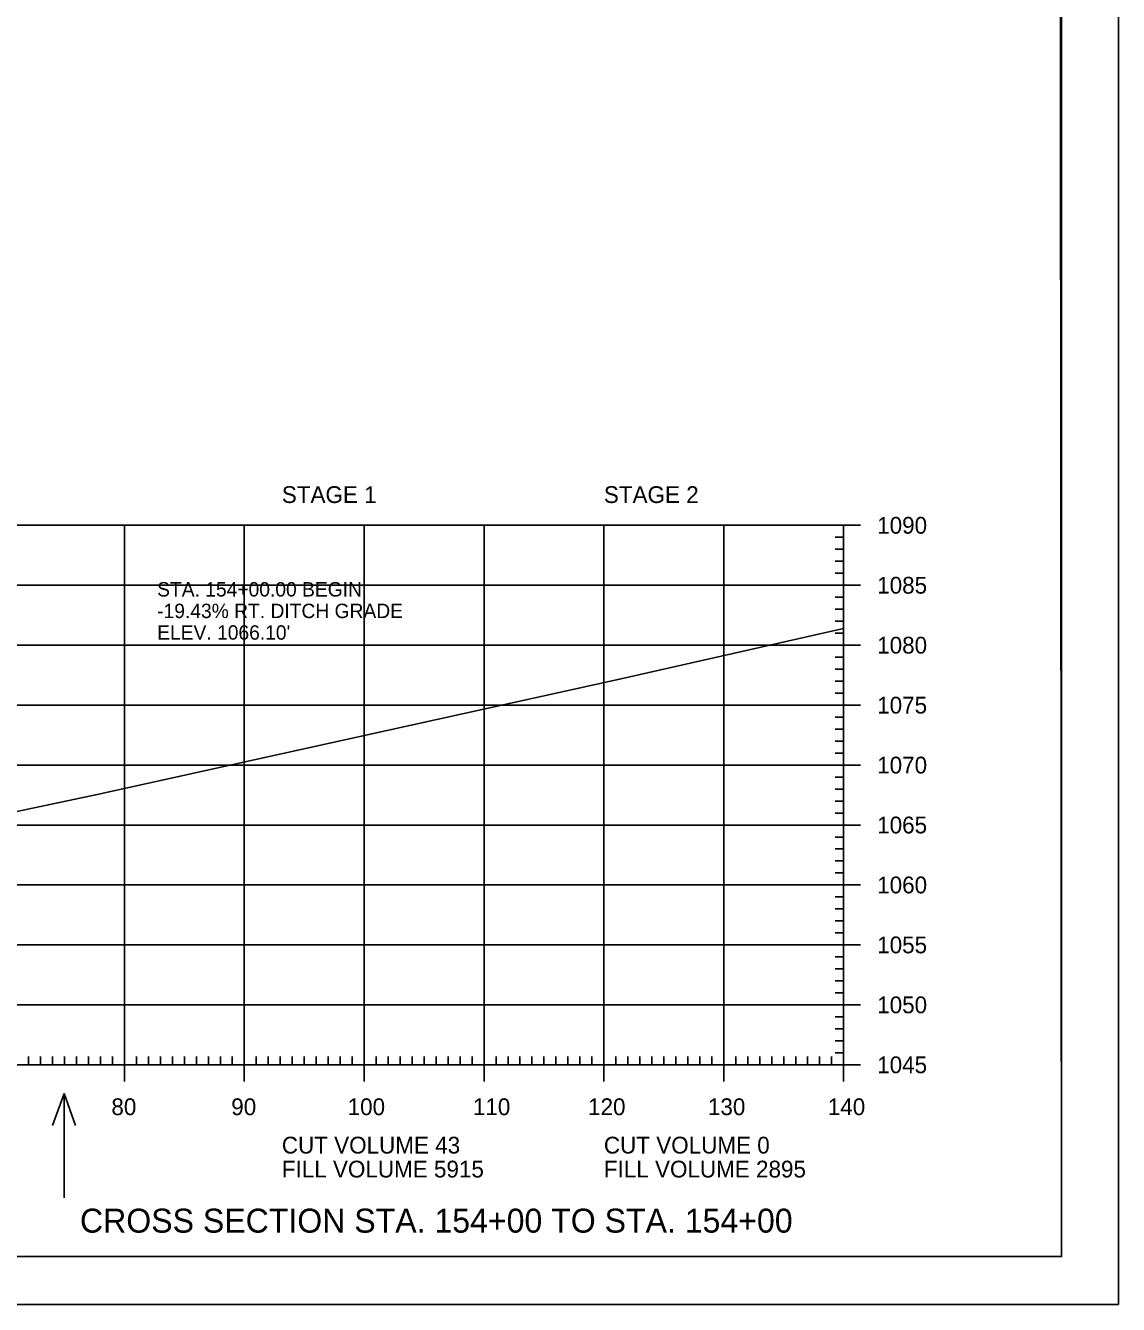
# Model space of a CAD drawing. Extents: x 1322838 to 1324533, y 339903 to 351025.
# Drawn here: x 1323775.5 to 1323866.6, y 344536.3 to 344643 of the extents above; entities that cross this region are included whole.
import ezdxf

# ---------------------------------------------------------------- set-up
doc = ezdxf.new("R2010")
doc.units = 0
for name, color, linetype in [('R_Axis', 7, 'Continuous'), ('R_Axis Annot', 7, 'Continuous'), ('R_Border', 7, 'Continuous'), ('R_Draft', 7, 'Continuous'), ('R_Drive', 7, 'Continuous'), ('R_Exist Surface', 7, 'Continuous'), ('R_Grid', 7, 'Continuous'), ('R_No Plot', 7, 'Continuous'), ('R_Water Annot', 7, 'Continuous')]:
    doc.layers.add(name, color=color, linetype=linetype)

msp = doc.modelspace()

# ---------------------------------------------------------------- linework, layer by layer
at = {"layer": 'R_Axis'}
for p, q in [((1323845.12, 344601.27), (1323842.32, 344601.27)), ((1323843.72, 344556.27), (1323843.72, 344601.27)), ((1323843.72, 344600.27), (1323843.02, 344600.27)), ((1323843.72, 344599.27), (1323843.02, 344599.27)), ((1323843.72, 344598.27), (1323843.02, 344598.27)), ((1323843.72, 344597.27), (1323843.02, 344597.27)), ((1323845.12, 344596.27), (1323842.32, 344596.27)), ((1323843.72, 344595.27), (1323843.02, 344595.27)), ((1323843.72, 344594.27), (1323843.02, 344594.27)), ((1323843.72, 344593.27), (1323843.02, 344593.27)), ((1323843.72, 344592.27), (1323843.02, 344592.27)), ((1323845.12, 344591.27), (1323842.32, 344591.27)), ((1323843.72, 344590.27), (1323843.02, 344590.27)), ((1323843.72, 344589.27), (1323843.02, 344589.27)), ((1323843.72, 344588.27), (1323843.02, 344588.27)), ((1323843.72, 344587.27), (1323843.02, 344587.27)), ((1323845.12, 344586.27), (1323842.32, 344586.27)), ((1323843.72, 344585.27), (1323843.02, 344585.27)), ((1323843.72, 344584.27), (1323843.02, 344584.27)), ((1323843.72, 344583.27), (1323843.02, 344583.27)), ((1323843.72, 344582.27), (1323843.02, 344582.27)), ((1323845.12, 344581.27), (1323842.32, 344581.27)), ((1323843.72, 344580.27), (1323843.02, 344580.27)), ((1323843.72, 344579.27), (1323843.02, 344579.27)), ((1323843.72, 344578.27), (1323843.02, 344578.27)), ((1323843.72, 344577.27), (1323843.02, 344577.27)), ((1323845.12, 344576.27), (1323842.32, 344576.27)), ((1323843.72, 344575.27), (1323843.02, 344575.27)), ((1323843.72, 344574.27), (1323843.02, 344574.27)), ((1323843.72, 344573.27), (1323843.02, 344573.27)), ((1323843.72, 344572.27), (1323843.02, 344572.27)), ((1323845.12, 344571.27), (1323842.32, 344571.27)), ((1323843.72, 344570.27), (1323843.02, 344570.27)), ((1323843.72, 344569.27), (1323843.02, 344569.27)), ((1323843.72, 344568.27), (1323843.02, 344568.27)), ((1323843.72, 344567.27), (1323843.02, 344567.27)), ((1323845.12, 344566.27), (1323842.32, 344566.27)), ((1323843.72, 344565.27), (1323843.02, 344565.27)), ((1323843.72, 344564.27), (1323843.02, 344564.27)), ((1323843.72, 344563.27), (1323843.02, 344563.27)), ((1323843.72, 344562.27), (1323843.02, 344562.27)), ((1323845.12, 344561.27), (1323842.32, 344561.27)), ((1323843.72, 344560.27), (1323843.02, 344560.27)), ((1323843.72, 344559.27), (1323843.02, 344559.27)), ((1323783.72, 344554.87), (1323783.72, 344557.67)), ((1323793.72, 344554.87), (1323793.72, 344557.67)), ((1323803.72, 344554.87), (1323803.72, 344557.67)), ((1323813.72, 344554.87), (1323813.72, 344557.67)), ((1323823.72, 344554.87), (1323823.72, 344557.67)), ((1323833.72, 344554.87), (1323833.72, 344557.67)), ((1323843.72, 344558.27), (1323843.02, 344558.27)), ((1323843.72, 344554.87), (1323843.72, 344557.67)), ((1323563.72, 344556.27), (1323843.72, 344556.27)), ((1323775.72, 344556.27), (1323775.72, 344556.97)), ((1323776.72, 344556.27), (1323776.72, 344556.97)), ((1323777.72, 344556.27), (1323777.72, 344556.97)), ((1323778.72, 344556.27), (1323778.72, 344556.97)), ((1323779.72, 344556.27), (1323779.72, 344556.97)), ((1323780.72, 344556.27), (1323780.72, 344556.97)), ((1323781.72, 344556.27), (1323781.72, 344556.97)), ((1323782.72, 344556.27), (1323782.72, 344556.97)), ((1323784.72, 344556.27), (1323784.72, 344556.97)), ((1323785.72, 344556.27), (1323785.72, 344556.97)), ((1323786.72, 344556.27), (1323786.72, 344556.97)), ((1323787.72, 344556.27), (1323787.72, 344556.97)), ((1323788.72, 344556.27), (1323788.72, 344556.97)), ((1323789.72, 344556.27), (1323789.72, 344556.97)), ((1323790.72, 344556.27), (1323790.72, 344556.97)), ((1323791.72, 344556.27), (1323791.72, 344556.97)), ((1323792.72, 344556.27), (1323792.72, 344556.97)), ((1323794.72, 344556.27), (1323794.72, 344556.97)), ((1323795.72, 344556.27), (1323795.72, 344556.97)), ((1323796.72, 344556.27), (1323796.72, 344556.97)), ((1323797.72, 344556.27), (1323797.72, 344556.97)), ((1323798.72, 344556.27), (1323798.72, 344556.97)), ((1323799.72, 344556.27), (1323799.72, 344556.97)), ((1323800.72, 344556.27), (1323800.72, 344556.97)), ((1323801.72, 344556.27), (1323801.72, 344556.97)), ((1323802.72, 344556.27), (1323802.72, 344556.97)), ((1323804.72, 344556.27), (1323804.72, 344556.97)), ((1323805.72, 344556.27), (1323805.72, 344556.97)), ((1323806.72, 344556.27), (1323806.72, 344556.97)), ((1323807.72, 344556.27), (1323807.72, 344556.97)), ((1323808.72, 344556.27), (1323808.72, 344556.97)), ((1323809.72, 344556.27), (1323809.72, 344556.97)), ((1323810.72, 344556.27), (1323810.72, 344556.97)), ((1323811.72, 344556.27), (1323811.72, 344556.97)), ((1323812.72, 344556.27), (1323812.72, 344556.97)), ((1323814.72, 344556.27), (1323814.72, 344556.97)), ((1323815.72, 344556.27), (1323815.72, 344556.97)), ((1323816.72, 344556.27), (1323816.72, 344556.97)), ((1323817.72, 344556.27), (1323817.72, 344556.97)), ((1323818.72, 344556.27), (1323818.72, 344556.97)), ((1323819.72, 344556.27), (1323819.72, 344556.97)), ((1323820.72, 344556.27), (1323820.72, 344556.97)), ((1323821.72, 344556.27), (1323821.72, 344556.97)), ((1323822.72, 344556.27), (1323822.72, 344556.97)), ((1323824.72, 344556.27), (1323824.72, 344556.97)), ((1323825.72, 344556.27), (1323825.72, 344556.97)), ((1323826.72, 344556.27), (1323826.72, 344556.97)), ((1323827.72, 344556.27), (1323827.72, 344556.97)), ((1323828.72, 344556.27), (1323828.72, 344556.97)), ((1323829.72, 344556.27), (1323829.72, 344556.97)), ((1323830.72, 344556.27), (1323830.72, 344556.97)), ((1323831.72, 344556.27), (1323831.72, 344556.97)), ((1323832.72, 344556.27), (1323832.72, 344556.97)), ((1323834.72, 344556.27), (1323834.72, 344556.97)), ((1323835.72, 344556.27), (1323835.72, 344556.97)), ((1323836.72, 344556.27), (1323836.72, 344556.97)), ((1323837.72, 344556.27), (1323837.72, 344556.97)), ((1323838.72, 344556.27), (1323838.72, 344556.97)), ((1323839.72, 344556.27), (1323839.72, 344556.97)), ((1323840.72, 344556.27), (1323840.72, 344556.97)), ((1323841.72, 344556.27), (1323841.72, 344556.97)), ((1323845.12, 344556.27), (1323842.32, 344556.27)), ((1323842.72, 344556.27), (1323842.72, 344556.97)), ((1323843.72, 344557.27), (1323843.02, 344557.27))]:
    msp.add_line(p, q, dxfattribs=at)
at = {"layer": 'R_Border'}
for q in [(1323861.9, 344745.73), (1323545.72, 344540.27)]:
    msp.add_line((1323861.9, 344540.27), q, dxfattribs=at)
at = {"layer": 'R_Exist Surface'}
msp.add_lwpolyline([(1323772.73, 344576.98), (1323781.43, 344578.82), (1323825.03, 344588.43), (1323843.72, 344592.65)], dxfattribs=at)
at = {"layer": 'R_Grid'}
for p, q in [((1323563.72, 344601.27), (1323843.72, 344601.27)), ((1323783.72, 344556.27), (1323783.72, 344601.27)), ((1323793.72, 344556.27), (1323793.72, 344601.27)), ((1323803.72, 344556.27), (1323803.72, 344601.27)), ((1323813.72, 344556.27), (1323813.72, 344601.27)), ((1323823.72, 344556.27), (1323823.72, 344601.27)), ((1323833.72, 344556.27), (1323833.72, 344601.27)), ((1323843.72, 344556.27), (1323843.72, 344601.27)), ((1323563.72, 344596.27), (1323843.72, 344596.27)), ((1323563.72, 344591.27), (1323843.72, 344591.27)), ((1323563.72, 344586.27), (1323843.72, 344586.27)), ((1323563.72, 344581.27), (1323843.72, 344581.27)), ((1323563.72, 344576.27), (1323843.72, 344576.27)), ((1323563.72, 344571.27), (1323843.72, 344571.27)), ((1323563.72, 344566.27), (1323843.72, 344566.27)), ((1323563.72, 344561.27), (1323843.72, 344561.27)), ((1323563.72, 344556.27), (1323843.72, 344556.27))]:
    msp.add_line(p, q, dxfattribs=at)
at = {"layer": 'R_No Plot'}
msp.add_line((1323533.31, 344536.29), (1323866.65, 344536.29), dxfattribs=at)
for points in [[(1323533.31, 344749.62), (1323866.65, 344749.62), (1323866.65, 344536.28), (1323533.31, 344536.28)], [(1323779.64, 344745.73), (1323799.26, 344745.73), (1323799.26, 344735.85), (1323815.37, 344735.85), (1323838.57, 344735.85), (1323838.57, 344703.18), (1323861.77, 344703.18), (1323861.9, 344540.27), (1323545.72, 344540.27), (1323545.72, 344745.73)]]:
    msp.add_lwpolyline(points, close=True, dxfattribs=at)
at = {"layer": 'R_Water Annot'}
for p, q in [((1323778.68, 344553.87), (1323777.71, 344551.21)), ((1323778.68, 344545.18), (1323778.68, 344553.87)), ((1323778.68, 344553.87), (1323779.64, 344551.21))]:
    msp.add_line(p, q, dxfattribs=at)

# ---------------------------------------------------------------- texts
at = {"layer": 'R_Axis Annot'}
for s, p in [('STAGE 1', (1323796.85, 344603.13)), ('STAGE 2', (1323823.72, 344603.13)), ('1090', (1323846.52, 344600.57)), ('1085', (1323846.52, 344595.57)), ('1080', (1323846.52, 344590.57)), ('1075', (1323846.52, 344585.57)), ('1070', (1323846.52, 344580.57)), ('1065', (1323846.52, 344575.57)), ('1060', (1323846.52, 344570.57)), ('1055', (1323846.52, 344565.57)), ('1050', (1323846.52, 344560.57)), ('1045', (1323846.52, 344555.57)), ('80', (1323782.63, 344552.07)), ('90', (1323792.63, 344552.07)), ('100', (1323802.34, 344552.07)), ('110', (1323812.79, 344552.07)), ('120', (1323822.4, 344552.07)), ('130', (1323832.4, 344552.07)), ('140', (1323842.4, 344552.07)), ('CUT VOLUME 43', (1323796.85, 344548.87)), ('CUT VOLUME 0', (1323823.72, 344548.87)), ('FILL VOLUME 5915', (1323796.85, 344546.87)), ('FILL VOLUME 2895', (1323823.72, 344546.87))]:
    msp.add_text(s, height=1.4, dxfattribs=at).set_placement(p)
at = {"layer": 'R_Draft'}
msp.add_text('CROSS SECTION STA. 154+00 TO STA. 154+00', height=2, dxfattribs=at).set_placement((1323780.01, 344542.27))
at = {"layer": 'R_Drive'}
for s, p in [('STA. 154+00.00 BEGIN', (1323786.45, 344595.33)), ('-19.43% RT. DITCH GRADE', (1323786.45, 344593.53)), ("ELEV. 1066.10'", (1323786.45, 344591.73))]:
    msp.add_text(s, height=1.2, dxfattribs=at).set_placement(p)

doc.saveas('drawing.dxf')
